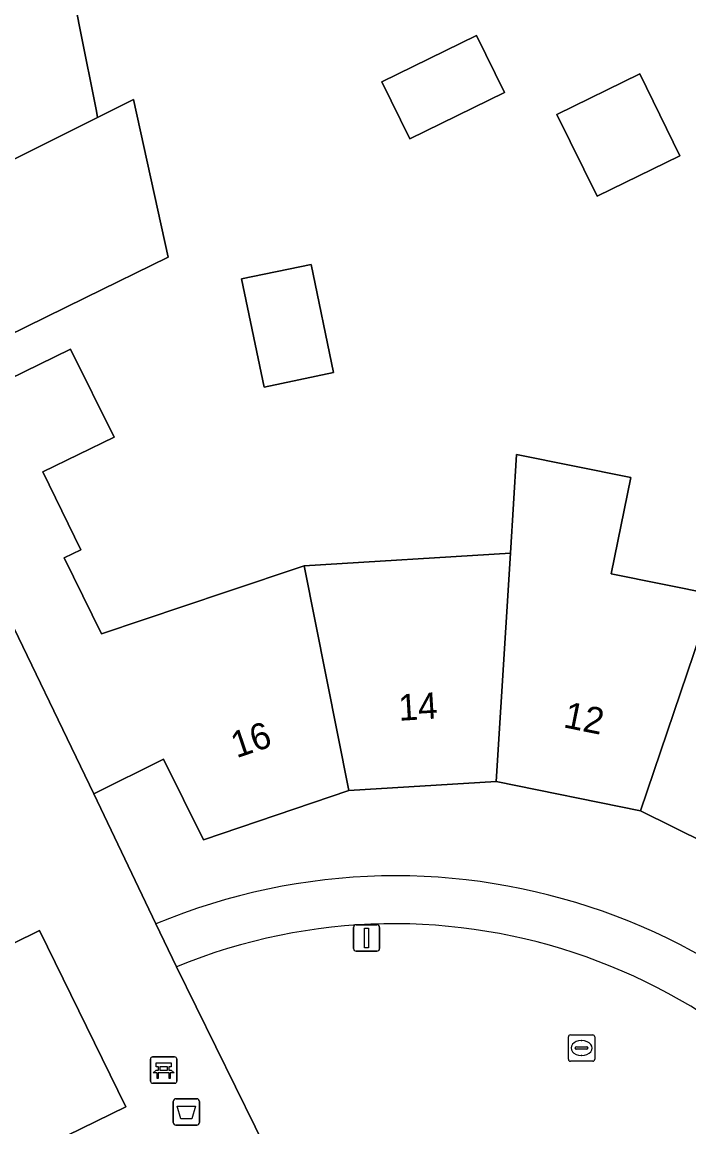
# Model space of a CAD drawing. Extents: x 160455 to 162082, y 388339 to 389736.
# Drawn here: x 160807.46 to 160832.76, y 388885.46 to 388927.38 of the extents above; entities that cross this region are included whole.
import ezdxf

# ---------------------------------------------------------------- set-up
doc = ezdxf.new("R2010")
doc.units = 0
for name, color, linetype in [('IMGEO_Afvalbak', 7, 'Continuous'), ('IMGEO_Bank', 7, 'Continuous'), ('IMGEO_Erf', 7, 'Continuous'), ('IMGEO_Groenvoorziening', 7, 'Continuous'), ('IMGEO_Lichtmast', 7, 'Continuous'), ('IMGEO_Pand', 7, 'Continuous'), ('IMGEO_Pand_nummerreeks', 7, 'Continuous'), ('IMGEO_Parkeervlak_open', 7, 'Continuous'), ('IMGEO_Rioolput', 7, 'Continuous'), ('IMGEO_Voetpad_open', 7, 'Continuous')]:
    doc.layers.add(name, color=color, linetype=linetype)

msp = doc.modelspace()

# ---------------------------------------------------------------- linework, layer by layer
at = {"layer": 'IMGEO_Afvalbak'}
for p, q in [((160813.195, 388885.629), (160813.195, 388886.429)), ((160813.195, 388886.429), (160813.195, 388885.629)), ((160813.295, 388886.529), (160814.085, 388886.529)), ((160814.085, 388886.529), (160813.295, 388886.529)), ((160814.185, 388886.429), (160814.185, 388885.629)), ((160814.185, 388885.629), (160814.185, 388886.429)), ((160814.085, 388885.529), (160813.295, 388885.529)), ((160813.295, 388885.529), (160814.085, 388885.529))]:
    msp.add_line(p, q, dxfattribs=at)
msp.add_lwpolyline([(160813.338, 388886.243), (160814.042, 388886.243), (160813.893, 388885.773), (160813.487, 388885.773), (160813.338, 388886.243)], dxfattribs=at)
for centre, start, end in [((160813.295, 388886.429), 90, 180), ((160813.295, 388886.429), 90, 180), ((160814.085, 388886.429), 0, 90), ((160814.085, 388886.429), 360, 90), ((160813.295, 388885.629), 180, 270), ((160813.295, 388885.629), 180, 270), ((160814.085, 388885.629), 270, 0), ((160814.085, 388885.629), 270, 0)]:
    msp.add_arc(centre, 0.1, start, end, dxfattribs=at)
at = {"layer": 'IMGEO_Bank'}
for p, q in [((160812.33, 388887.193), (160812.33, 388888.034)), ((160812.33, 388888.034), (160812.33, 388887.193)), ((160812.405, 388888.118), (160813.246, 388888.118)), ((160813.246, 388888.118), (160812.405, 388888.118)), ((160813.33, 388888.043), (160813.33, 388887.202)), ((160813.33, 388887.202), (160813.33, 388888.043)), ((160812.639, 388887.624), (160812.639, 388887.73)), ((160812.683, 388887.73), (160812.683, 388887.624)), ((160812.971, 388887.736), (160812.689, 388887.736)), ((160812.689, 388887.618), (160812.971, 388887.618)), ((160812.977, 388887.624), (160812.977, 388887.73)), ((160813.021, 388887.73), (160813.021, 388887.624)), ((160813.027, 388887.516), (160812.634, 388887.516)), ((160813.255, 388887.118), (160812.414, 388887.118)), ((160812.414, 388887.118), (160813.255, 388887.118))]:
    msp.add_line(p, q, dxfattribs=at)
for points in [[(160812.577, 388887.516), (160812.435, 388887.516), (160812.547, 388887.618), (160812.633, 388887.618)], [(160812.633, 388887.736), (160812.547, 388887.736), (160812.547, 388887.897), (160813.11, 388887.897), (160813.11, 388887.736), (160813.027, 388887.736)], [(160813.027, 388887.618), (160813.11, 388887.618), (160813.222, 388887.516), (160813.083, 388887.516)], [(160812.627, 388887.509), (160812.627, 388887.302), (160812.584, 388887.302), (160812.584, 388887.509)], [(160813.077, 388887.509), (160813.077, 388887.302), (160813.033, 388887.302), (160813.033, 388887.509)]]:
    msp.add_lwpolyline(points, dxfattribs=at)
for centre, radius, start, end in [((160812.408, 388888.04), 0.0779, 92.4484, 184.2845), ((160812.408, 388888.04), 0.0779, 92.4484, 184.2845), ((160813.252, 388888.04), 0.0779, 2.4484, 94.2845), ((160813.252, 388888.04), 0.0779, 2.4484, 94.2845), ((160812.632, 388887.729), 0.00671, 2.8957, 87.1043), ((160812.632, 388887.625), 0.00671, 272.8957, 357.1043), ((160812.689, 388887.729), 0.00671, 92.8957, 177.1043), ((160812.689, 388887.625), 0.00671, 182.8957, 267.1043), ((160812.971, 388887.729), 0.00671, 2.8957, 87.1043), ((160812.971, 388887.625), 0.00671, 272.8957, 357.1043), ((160813.028, 388887.729), 0.00671, 92.8957, 177.1043), ((160813.028, 388887.625), 0.00671, 182.8957, 267.1043), ((160812.408, 388887.196), 0.0779, 182.4484, 274.2845), ((160812.408, 388887.196), 0.0779, 182.4484, 274.2845), ((160812.577, 388887.509), 0.00671, 2.8957, 87.1043), ((160812.634, 388887.509), 0.00671, 92.8957, 177.1043), ((160813.026, 388887.509), 0.00671, 2.8957, 87.1043), ((160813.083, 388887.509), 0.00671, 92.8957, 177.1043), ((160813.252, 388887.196), 0.0779, 272.4484, 4.2845), ((160813.252, 388887.196), 0.0779, 272.4484, 4.2845)]:
    msp.add_arc(centre, radius, start, end, dxfattribs=at)
at = {"layer": 'IMGEO_Erf'}
for points in [[(160809.176, 388929.559), (160809.666, 388927.089), (160810.277, 388924.007), (160810.325, 388923.767), (160811.682, 388924.446), (160812.998, 388918.459), (160809.849, 388916.917), (160805.358, 388914.718), (160802.778, 388919.991), (160800.271, 388925.116), (160797.767, 388930.233)], [(160803.386, 388912.082), (160809.293, 388914.97), (160810.955, 388911.639), (160808.241, 388910.315), (160809.683, 388907.358), (160809.053, 388907.051), (160810.475, 388904.173), (160815.216, 388905.762), (160818.156, 388906.748), (160825.988, 388907.227), (160826.213, 388910.98), (160830.554, 388910.099), (160829.813, 388906.45), (160833.702, 388905.661)], [(160835.935, 388894.973), (160830.927, 388897.461), (160825.441, 388898.568), (160819.857, 388898.23), (160814.336, 388896.36), (160812.829, 388899.409), (160810.186, 388898.103), (160812.53, 388893.161)]]:
    msp.add_lwpolyline(points, dxfattribs=at)
for points in [[(160822.172, 388922.95), (160821.112, 388925.114), (160824.705, 388926.872), (160825.765, 388924.708)], [(160832.412, 388922.304), (160829.274, 388920.771), (160827.753, 388923.882), (160830.892, 388925.415)], [(160819.278, 388914.081), (160816.643, 388913.532), (160815.788, 388917.635), (160818.423, 388918.184)]]:
    msp.add_lwpolyline(points, close=True, dxfattribs=at)
msp.add_arc((160821.631, 388871.366), 23.619, 28.511, 112.6638, dxfattribs=at)
at = {"layer": 'IMGEO_Groenvoorziening'}
msp.add_lwpolyline([(160813.316, 388891.537), (160818.534, 388880.906), (160826.407, 388884.773), (160830.287, 388876.733), (160840.695, 388881.816)], dxfattribs=at)
msp.add_arc((160821.579, 388871.393), 21.773, 28.6014, 112.3034, dxfattribs=at)
at = {"layer": 'IMGEO_Lichtmast'}
for p, q in [((160820.133, 388893.132), (160820.923, 388893.132)), ((160820.923, 388893.132), (160820.133, 388893.132)), ((160820.033, 388892.232), (160820.033, 388893.032)), ((160820.033, 388893.032), (160820.033, 388892.232)), ((160821.023, 388893.032), (160821.023, 388892.232)), ((160821.023, 388892.232), (160821.023, 388893.032)), ((160820.923, 388892.132), (160820.133, 388892.132)), ((160820.133, 388892.132), (160820.923, 388892.132))]:
    msp.add_line(p, q, dxfattribs=at)
msp.add_lwpolyline([(160820.453, 388893.007), (160820.603, 388893.007), (160820.603, 388892.257), (160820.453, 388892.257), (160820.453, 388893.007)], dxfattribs=at)
for centre, start, end in [((160820.133, 388893.032), 90, 180), ((160820.133, 388893.032), 90, 180), ((160820.923, 388893.032), 0, 90), ((160820.923, 388893.032), 360, 90), ((160820.133, 388892.232), 180, 270), ((160820.133, 388892.232), 180, 270), ((160820.923, 388892.232), 270, 0), ((160820.923, 388892.232), 270, 0)]:
    msp.add_arc(centre, 0.1, start, end, dxfattribs=at)
at = {"layer": 'IMGEO_Pand'}
for points in [[(160807.822, 388928.883), (160800.271, 388925.116), (160802.778, 388919.991), (160810.325, 388923.767), (160810.277, 388924.007), (160809.666, 388927.089), (160809.176, 388929.559)], [(160822.172, 388922.95), (160825.765, 388924.708), (160824.705, 388926.872), (160821.112, 388925.114)], [(160829.274, 388920.771), (160832.412, 388922.304), (160830.892, 388925.415), (160827.753, 388923.882)], [(160811.682, 388924.446), (160810.325, 388923.767), (160802.778, 388919.991), (160805.358, 388914.718), (160809.849, 388916.917), (160812.998, 388918.459)], [(160819.278, 388914.081), (160818.423, 388918.184), (160815.788, 388917.635), (160816.643, 388913.532)], [(160818.156, 388906.748), (160815.216, 388905.762), (160810.475, 388904.173), (160809.053, 388907.051), (160809.683, 388907.358), (160808.241, 388910.315), (160810.955, 388911.639), (160809.293, 388914.97), (160803.386, 388912.082), (160806.456, 388905.785), (160810.186, 388898.103), (160812.829, 388899.409), (160814.336, 388896.36), (160819.857, 388898.23)], [(160825.441, 388898.568), (160830.927, 388897.461), (160833.702, 388905.661), (160829.813, 388906.45), (160830.554, 388910.099), (160826.213, 388910.98), (160825.988, 388907.227)], [(160833.702, 388905.661), (160830.927, 388897.461), (160835.935, 388894.973), (160840.749, 388902.181), (160836.704, 388904.178), (160838.305, 388907.42), (160834.899, 388909.102)], [(160825.441, 388898.568), (160825.988, 388907.227), (160818.156, 388906.748), (160819.857, 388898.23)]]:
    msp.add_lwpolyline(points, close=True, dxfattribs=at)
at = {"layer": 'IMGEO_Parkeervlak_open'}
msp.add_lwpolyline([(160803.509, 388891.238), (160806.918, 388884.038), (160811.394, 388886.229), (160808.114, 388892.916), (160804.18, 388890.985)], dxfattribs=at)
at = {"layer": 'IMGEO_Rioolput'}
for p, q in [((160828.186, 388888.029), (160828.186, 388888.881)), ((160828.261, 388888.955), (160829.113, 388888.955)), ((160829.187, 388888.881), (160829.187, 388888.029)), ((160828.445, 388888.449), (160828.445, 388888.461)), ((160828.488, 388888.498), (160828.886, 388888.498)), ((160828.674, 388888.735), (160828.699, 388888.735)), ((160828.929, 388888.461), (160828.929, 388888.449)), ((160828.883, 388888.412), (160828.485, 388888.412)), ((160828.697, 388888.175), (160828.672, 388888.175)), ((160829.113, 388887.955), (160828.261, 388887.955))]:
    msp.add_line(p, q, dxfattribs=at)
for points in [[(160828.186, 388888.029), (160828.186, 388888.881)], [(160828.261, 388888.955), (160829.113, 388888.955)], [(160829.187, 388888.881), (160829.187, 388888.029)], [(160829.113, 388887.955), (160828.261, 388887.955)]]:
    msp.add_lwpolyline(points, dxfattribs=at)
for centre, radius, start, end in [((160828.263, 388888.879), 0.0765, 91.552, 178.448), ((160828.263, 388888.879), 0.0765, 91.552, 178.448), ((160829.111, 388888.879), 0.0765, 1.552, 88.448), ((160829.111, 388888.879), 0.0765, 1.552, 88.448), ((160828.485, 388888.458), 0.0403, 85.8775, 175.7526), ((160828.482, 388888.448), 0.0366, 178.938, 274.7102), ((160828.886, 388888.455), 0.043, 264.8664, 352.4533), ((160828.89, 388888.46), 0.0386, 1.7309, 96.639), ((160828.263, 388888.031), 0.0765, 181.552, 268.448), ((160828.263, 388888.031), 0.0765, 181.552, 268.448), ((160829.111, 388888.031), 0.0765, 271.552, 358.448), ((160829.111, 388888.031), 0.0765, 271.552, 358.448)]:
    msp.add_arc(centre, radius, start, end, dxfattribs=at)
for centre, major_axis, ratio, start_param, end_param in [((160828.673, 388888.455), (-0.387, 0.002), 0.722429, 4.712389, 7.853982), ((160828.698, 388888.455), (-0.39, 0.002), 0.717154, 1.570796, 4.712389)]:
    msp.add_ellipse(centre, major_axis=major_axis, ratio=ratio, start_param=start_param, end_param=end_param, dxfattribs=at)
at = {"layer": 'IMGEO_Voetpad_open'}
for points in [[(160813.316, 388891.537), (160812.53, 388893.161), (160810.186, 388898.103), (160806.456, 388905.785), (160803.386, 388912.082), (160787.173, 388945.121)], [(160812.53, 388893.161), (160813.316, 388891.537)], [(160804.18, 388890.985), (160808.114, 388892.916), (160811.394, 388886.229), (160806.918, 388884.038), (160814.025, 388869.484), (160814.282, 388868.993), (160814.423, 388869.063), (160811.392, 388875.22), (160811.451, 388875.37), (160817.608, 388878.42), (160817.735, 388878.364), (160820.748, 388872.176), (160822.373, 388872.952), (160819.368, 388879.142), (160819.423, 388879.311), (160825.438, 388882.278), (160825.609, 388882.23), (160828.571, 388876.125)], [(160828.55, 388875.97), (160830.287, 388876.733), (160826.407, 388884.773), (160818.534, 388880.906), (160813.316, 388891.537)]]:
    msp.add_lwpolyline(points, dxfattribs=at)
for centre, radius, start, end in [((160821.631, 388871.366), 23.619, 28.511, 112.6638), ((160821.579, 388871.393), 21.773, 28.6014, 112.3034)]:
    msp.add_arc(centre, radius, start, end, dxfattribs=at)

# ---------------------------------------------------------------- texts
at = {"layer": 'IMGEO_Pand_nummerreeks'}
for s, rotation, p in [('14', 3.4639, (160821.763, 388900.87)), ('12', 348.5917, (160827.959, 388900.631)), ('16', 18.7116, (160815.592, 388899.446))]:
    msp.add_text(s, height=1, rotation=rotation, dxfattribs=at).set_placement(p)

doc.saveas('drawing.dxf')
